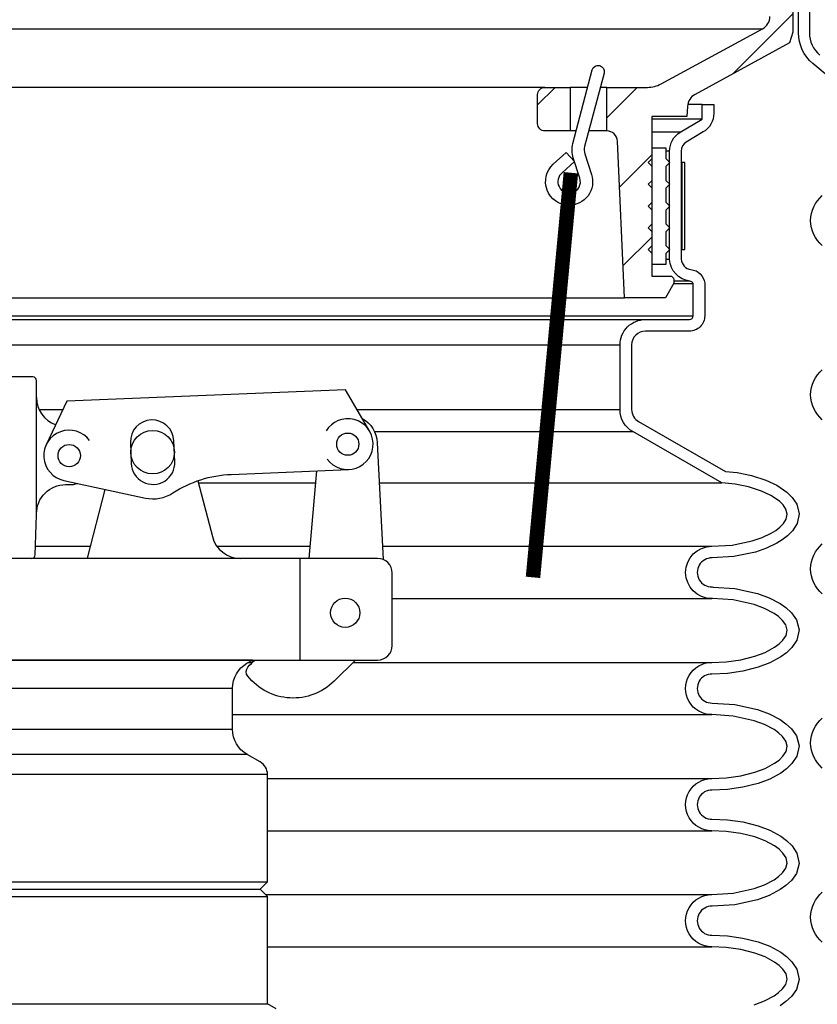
# Model space of a CAD drawing. Extents: x -169 to 7270, y -140 to 2984.
# Tile 602 of 656: x 6605.23 to 6612.1, y 974.02 to 982.5. Entities that reach past the tile are written whole.
import ezdxf

# ---------------------------------------------------------------- set-up
doc = ezdxf.new("R2010")
doc.units = 0
doc.header["$MEASUREMENT"] = 0
doc.header["$PDSIZE"] = 1
doc.layers.get('DEFPOINTS').update_dxf_attribs({"linetype": 'CONTINUOUS'})
for name, color, linetype in [('ADAPTOR', 3, 'CONTINUOUS'), ('DIM', 3, 'CONTINUOUS'), ('FILL-CAP', 1, 'CONTINUOUS'), ('MULTI-PORT-SHROUD', 1, 'CONTINUOUS'), ('MULTI-PORT-SPILL-BUCKET', 1, 'CONTINUOUS'), ('MULTI-PORT-SPILL-BUCKET-HATCH', 7, 'CONTINUOUS'), ('MULTI-PORT-SPILL-BUCKET-SHROUD', 1, 'CONTINUOUS')]:
    doc.layers.add(name, color=color, linetype=linetype)
doc.styles.add('SIMPLEX', font='simplex')
doc.dimstyles.new('DIM64', dxfattribs={"dimscale": 64, "dimtxt": 0.09375, "dimasz": 0.09375, "dimexe": 0.0625, "dimexo": 0.0625, "dimgap": 0.046875, "dimtad": 1, "dimdec": 4, "dimzin": 3, "dimdsep": 46, "dimlunit": 4, "dimtxsty": 'SIMPLEX', "dimcen": 0, "dimclrd": 256, "dimclre": 256, "dimclrt": 256, "dimadec": 0, "dimazin": 0, "dimtfac": 1, "dimtdec": 4, "dimtmove": 0, "dimatfit": 3, "dimfxl": 1, "dimfrac": 2, "dimtolj": 1, "dimtzin": 0, "dimarcsym": 0})

# ---------------------------------------------------------------- blocks, each defined once
blk = doc.blocks.new('*D74')
at = {"layer": 'DEFPOINTS', "color": 0, "transparency": 16777216}
for p in [(7015.7004, 978.296), (6391.6943, 978.0147), (6391.6943, 700.5233)]:
    blk.add_point(p, dxfattribs=at)
at = {"layer": 'DIM', "lineweight": -2, "transparency": 16777216}
for p, q in [((7015.7004, 974.296), (7015.7004, 696.5233)), ((6391.6943, 974.0147), (6391.6943, 696.5233)), ((7009.7004, 700.5233), (6397.6943, 700.5233))]:
    blk.add_line(p, q, dxfattribs=at)
at = {"layer": 'DIM', "transparency": 16777216}
for points in [[(6397.6943, 701.5233), (6397.6943, 699.5233), (6391.6943, 700.5233)], [(7009.7004, 701.5233), (7009.7004, 699.5233), (7015.7004, 700.5233)]]:
    blk.add_solid(points, dxfattribs=at)
at = {"layer": 'DIM', "transparency": 16777216, "insert": (6703.6974, 708.0947), "char_height": 6, "attachment_point": 5, "style": 'SIMPLEX'}
blk.add_mtext('\\A1;52\'-0" (F.V. TANK SLAB)', dxfattribs=at)

msp = doc.modelspace()

# ---------------------------------------------------------------- hatches: boundary and pattern name
at = {"layer": 'MULTI-PORT-SPILL-BUCKET-HATCH', "linetype": 'Continuous'}
h = msp.add_hatch(dxfattribs=at)
h.set_pattern_fill('LINE', color=256, scale=4, angle=45, style=0)
h.set_pattern_definition([(45, (-1233.02163, -220.5046), (-0.35355339, 0.35355339), [])])
edge = h.paths.add_edge_path(flags=16)
edge.add_line((6610.87825, 984.13971), (6610.87825, 984.54596))
edge.add_line((6610.87825, 984.54596), (6610.847, 984.57721))
edge.add_line((6610.847, 984.57721), (6610.7845, 984.57721))
edge.add_line((6610.7845, 984.57721), (6610.75152, 984.54424))
edge.add_line((6610.75152, 984.54424), (6610.73377, 984.20549))
edge.add_arc((6610.79618, 984.20222), 0.0625, 176.99787, 269.997947)
edge.add_line((6610.79618, 984.13971), (6610.87825, 984.13971))
edge = h.paths.add_edge_path()
edge.add_line((6609.75631, 981.92096), (6609.97479, 981.92096))
edge.add_line((6609.97479, 981.92096), (6609.97479, 981.54596))
edge.add_line((6609.97479, 981.54596), (6609.75631, 981.54596))
edge.add_arc((6609.75631, 981.60846), 0.0625, 180, 270, ccw=False)
edge.add_line((6609.69381, 981.60846), (6609.69381, 981.85846))
edge.add_arc((6609.75631, 981.85846), 0.0625, 90, 180, ccw=False)
edge = h.paths.add_edge_path()
edge.add_arc((6611.62138, 984.01471), 0.125, 358, 450)
edge.add_line((6611.62138, 984.13971), (6611.25325, 984.13971))
edge.add_line((6611.25325, 984.13971), (6611.25325, 984.54596))
edge.add_line((6611.25325, 984.54596), (6611.2845, 984.57721))
edge.add_line((6611.2845, 984.57721), (6611.62405, 984.57721))
edge.add_arc((6611.62405, 984.56222), 0.015, -11.010479, 90.011204, ccw=False)
edge.add_line((6611.63878, 984.55935), (6611.6176, 984.45043))
edge.add_arc((6611.64828, 984.44447), 0.03125, 169.001697, 270.001442)
edge.add_line((6611.64828, 984.41322), (6611.84022, 984.41322))
edge.add_arc((6611.84022, 984.44447), 0.03125, 269.999681, 370.999427)
edge.add_line((6611.87089, 984.45043), (6611.84972, 984.55936))
edge.add_arc((6611.86482, 984.5619), 0.01532, 88.573656, 189.573401, ccw=False)
edge.add_line((6611.8652, 984.57721), (6612.03601, 984.57721))
edge.add_line((6612.03601, 984.57721), (6612.06411, 984.54601))
edge.add_line((6612.06411, 984.54601), (6612.04126, 984.10986))
edge.add_arc((6611.79158, 984.12295), 0.25001, 342.100386, 357.000406, ccw=False)
edge.add_line((6612.0295, 984.0461), (6611.96953, 983.86044))
edge.add_arc((6612.20742, 983.7836), 0.25, 162.100003, 178.000095)
edge.add_line((6611.95758, 983.79232), (6611.94134, 983.32721))
edge.add_line((6611.94134, 983.32721), (6611.89079, 983.32721))
edge.add_line((6611.89079, 983.32721), (6611.89079, 982.39677))
edge.add_line((6611.89079, 982.39677), (6611.86334, 982.30378))
edge.add_line((6611.86334, 982.30378), (6611.04904, 981.86064))
edge.add_arc((6611.10879, 981.75085), 0.125, 118.554702, 177.000044)
edge.add_line((6610.98396, 981.75739), (6610.97943, 981.67096))
edge.add_line((6610.97943, 981.67096), (6610.67575, 981.67096))
edge.add_line((6610.67575, 981.67096), (6610.67575, 980.29596))
edge.add_line((6610.67575, 980.29596), (6610.8345, 980.29596))
edge.add_arc((6610.8345, 980.26471), 0.03125, 0, 90, ccw=False)
edge.add_line((6610.86575, 980.26471), (6610.86575, 980.23346))
edge.add_line((6610.86575, 980.23346), (6610.79358, 980.10846))
edge.add_line((6610.79358, 980.10846), (6610.44075, 980.10846))
edge.add_line((6610.44075, 980.10846), (6610.3819, 981.4563))
edge.add_arc((6610.28824, 981.45221), 0.09375, 2.499991, 90)
edge.add_line((6610.28824, 981.54596), (6610.28824, 981.92096))
edge.add_line((6610.28824, 981.92096), (6610.63864, 981.92096))
edge.add_arc((6610.63864, 982.17096), 0.25, 270.000244, 298.555091)
edge.add_line((6610.75814, 981.95137), (6611.62947, 982.42555))
edge.add_arc((6611.56972, 982.53535), 0.125, 298.554793, 357.999929)
edge.add_line((6611.69465, 982.53098), (6611.74631, 984.01035))

# ---------------------------------------------------------------- linework, layer by layer
at = {"layer": 'ADAPTOR', "color": 7}
for p, q in [((6602.81628, 976.74503), (6607.06628, 976.74503)), ((6602.81628, 976.393), (6607.06682, 976.393)), ((6602.69068, 976.17677), (6607.19188, 976.17677)), ((6607.36756, 976.00251), (6602.515, 976.00251)), ((6602.51447, 975.0773), (6607.36703, 975.0773)), ((6602.57697, 975.0148), (6607.30453, 975.0148)), ((6602.51447, 974.9523), (6607.36703, 974.9523)), ((6602.51447, 974.02709), (6607.36703, 974.02709))]:
    msp.add_line(p, q, dxfattribs=at)
at = {"layer": 'ADAPTOR', "linetype": 'Continuous'}
msp.add_lwpolyline([(6607.44075, 973.98435), (6607.36703, 974.02709), (6607.36703, 974.9523), (6607.30453, 975.0148), (6607.36703, 975.0773), (6607.36703, 976.00217, 0.2679258), (6607.30454, 976.11041), (6607.19073, 976.17613, -0.2679258), (6607.06575, 976.39263), (6607.06575, 976.74487, -0.2674418), (6607.19034, 976.96114), (6607.23805, 976.98881), (6602.64345, 976.98881), (6602.69116, 976.96114, -0.2674418), (6602.81575, 976.74487), (6602.81575, 976.39263, -0.2679258), (6602.69077, 976.17613), (6602.57696, 976.11041, 0.2679258), (6602.51447, 976.00217), (6602.51447, 975.0773), (6602.57697, 975.0148), (6602.51447, 974.9523), (6602.51447, 974.02709), (6602.44075, 973.98435)], format="xyb", dxfattribs=at)
at = {"layer": 'FILL-CAP', "linetype": 'Continuous'}
msp.add_line((6607.7258, 977.86381), (6607.79168, 978.61793), dxfattribs=at)
at = {"layer": 'FILL-CAP', "color": 2, "linetype": 'Continuous'}
for p, q in [((6605.81621, 977.86457), (6605.96895, 978.45874)), ((6607.64825, 976.98881), (6607.64825, 977.86381))]:
    msp.add_line(p, q, dxfattribs=at)
at = {"layer": 'FILL-CAP', "linetype": 'Continuous'}
for points in [[(6605.33497, 977.86381, 0.4040262), (6605.36621, 977.89397), (6605.37825, 978.23881), (6605.37825, 978.24931), (6605.37825, 979.39506, 0.4142136), (6605.347, 979.42631), (6604.5345, 979.42631, 0.4142136), (6604.50325, 979.39506), (6604.50325, 978.23881), (6604.51529, 977.89397, 0.4040262), (6604.54652, 977.86381)], [(6608.1825, 979.06988, -0.2587825), (6608.31252, 978.86016), (6608.36347, 977.85434)], [(6605.83487, 978.87964, 1.4449902), (6605.61317, 978.53552), (6606.31559, 978.38393, 0.1997077), (6606.55132, 978.42723, -0.1345238), (6607.0549, 978.58769), (6608.06752, 978.62926)]]:
    msp.add_lwpolyline(points, format="xyb", dxfattribs=at)
msp.add_lwpolyline([(6608.24767, 978.95775), (6608.03933, 979.31618), (6605.6401, 979.2177), (6605.46183, 978.84341)], dxfattribs=at)
for points in [[(6606.56137, 978.87645, 1), (6606.18668, 978.86107), (6606.19406, 978.68122, 1.0000002), (6606.56875, 978.6966)], [(6608.31575, 976.98881, 0.4142136), (6608.44075, 977.11381), (6608.44075, 977.73881, 0.4142136), (6608.31575, 977.86381), (6601.56575, 977.86381, 0.4142136), (6601.44075, 977.73881), (6601.44075, 977.11381, 0.4142136), (6601.56575, 976.98881)]]:
    msp.add_lwpolyline(points, format="xyb", close=True, dxfattribs=at)
at = {"layer": 'FILL-CAP', "color": 2, "linetype": 'Continuous'}
for points in [[(6605.37825, 978.24931, -0.4142136), (6605.62825, 978.49931), (6605.65925, 978.49931, 0.0828247), (6605.73151, 978.50998)], [(6606.76837, 978.53337), (6606.89221, 978.05157, 0.3422998), (6607.13434, 977.86381)], [(6608.12358, 976.98881), (6607.94072, 976.80669, -0.4464004), (6607.19745, 976.84861, -0.3610739), (6607.19891, 976.92845, -0.0432997), (6607.26078, 976.98881)]]:
    msp.add_lwpolyline(points, format="xyb", dxfattribs=at)
at = {"layer": 'FILL-CAP', "color": 7, "linetype": 'Continuous'}
for centre, radius in [((6606.37772, 978.77883), 0.1875), ((6608.05855, 978.84782), 0.0955), ((6605.65925, 978.74931), 0.096), ((6608.03625, 977.39581), 0.126)]:
    msp.add_circle(centre, radius, dxfattribs=at)
at = {"layer": 'FILL-CAP', "color": 2, "linetype": 'Continuous'}
msp.add_arc((6605.62825, 979.24931), 0.25, 180, 250.107707, dxfattribs=at)
at = {"layer": 'FILL-CAP', "linetype": 'Continuous'}
msp.add_arc((6608.05848, 978.84782), 0.2188, 215.909869, 148.792524, dxfattribs=at)
at = {"layer": 'MULTI-PORT-SHROUD', "color": 1, "linetype": 'Continuous'}
for points in [[(6612.69687, 981.59537), (6612.06354, 982.1268, -0.2216953), (6611.94075, 982.39012), (6611.94075, 983.27355), (6612.0345, 983.27355), (6612.0345, 982.39013, 0.2216953), (6612.1238, 982.19861)], [(6612.14541, 980.5581, -0.4663072), (6612.14541, 980.989)], [(6612.14541, 979.0581, -0.4663072), (6612.14541, 979.489)], [(6612.14541, 977.5581, -0.4663072), (6612.14541, 977.989)], [(6612.14541, 976.0581, -0.4663072), (6612.14541, 976.489)], [(6612.14541, 974.5581, -0.4663069), (6612.14541, 974.989)]]:
    msp.add_lwpolyline(points, format="xyb", dxfattribs=at)
at = {"layer": 'MULTI-PORT-SPILL-BUCKET', "color": 7, "linetype": 'Continuous'}
for p, q in [((6600.69419, 982.42555), (6611.62947, 982.42555)), ((6609.75631, 981.92096), (6601.11896, 981.92096)), ((6610.12453, 981.92096), (6609.97479, 981.92096)), ((6610.28824, 981.92096), (6610.23287, 981.92096)), ((6610.02584, 981.54596), (6609.97479, 981.54596)), ((6610.28824, 981.54596), (6610.13418, 981.54596)), ((6600.87353, 980.10846), (6610.44075, 980.10846))]:
    msp.add_line(p, q, dxfattribs=at)
at = {"layer": 'MULTI-PORT-SPILL-BUCKET', "linetype": 'Continuous'}
msp.add_lwpolyline([(6611.89079, 983.32721), (6611.89079, 982.39677), (6611.86334, 982.30378), (6611.04904, 981.86064, 0.2606918), (6610.98396, 981.75739), (6610.97943, 981.67096), (6610.67575, 981.67096), (6610.67575, 980.29596), (6610.8345, 980.29596, -0.4142136), (6610.86575, 980.26471), (6610.86575, 980.23346), (6610.79358, 980.10846), (6610.44075, 980.10846), (6610.3819, 981.4563, 0.4014907), (6610.28824, 981.54596), (6610.28824, 981.54596), (6610.28824, 981.92096), (6610.63864, 981.92096, 0.1252428), (6610.75814, 981.95137), (6611.62947, 982.42555, 0.265356), (6611.69465, 982.53098)], format="xyb", dxfattribs=at)
at = {"layer": 'MULTI-PORT-SPILL-BUCKET', "color": 1, "linetype": 'Continuous'}
msp.add_lwpolyline([(6609.96094, 980.90534, -0.6731304), (6609.82745, 981.25815), (6609.93938, 981.36018), (6610.01035, 981.28198), (6609.90442, 981.18543, 0.8037767), (6609.98909, 981.01389, 0.4355059), (6610.05697, 981.1387), (6610.00054, 981.31338, -0.1437673), (6609.99706, 981.43658), (6610.16391, 982.07062, -1), (6610.26524, 982.04396), (6610.09854, 981.41054, 0.144445), (6610.10037, 981.34866), (6610.15755, 981.17071, -0.5162048)], format="xyb", close=True, dxfattribs=at)
at = {"layer": 'MULTI-PORT-SPILL-BUCKET', "linetype": 'Continuous'}
msp.add_lwpolyline([(6609.75631, 981.92096), (6609.97479, 981.92096), (6609.97479, 981.54596), (6609.75631, 981.54596, -0.4142136), (6609.69381, 981.60846), (6609.69381, 981.85846, -0.4142136)], format="xyb", close=True, dxfattribs=at)
at = {"layer": 'MULTI-PORT-SPILL-BUCKET', "color": 2, "linetype": 'Continuous'}
msp.add_lwpolyline([(6610.80075, 980.49222), (6610.832, 980.52347), (6610.80075, 980.55472), (6610.80075, 980.67972), (6610.832, 980.71097), (6610.80075, 980.74222), (6610.80075, 980.86722), (6610.832, 980.89847), (6610.80075, 980.92972), (6610.80075, 981.05472), (6610.832, 981.08597), (6610.80075, 981.11722), (6610.80075, 981.24222), (6610.832, 981.27347), (6610.80075, 981.30472), (6610.80075, 981.39847), (6610.67575, 981.39847), (6610.67575, 981.30472), (6610.6445, 981.27347), (6610.67575, 981.24222), (6610.67575, 981.11722), (6610.6445, 981.08597), (6610.67575, 981.05472), (6610.67575, 980.92972), (6610.6445, 980.89847), (6610.67575, 980.86722), (6610.67575, 980.74222), (6610.6445, 980.71097), (6610.67575, 980.67972), (6610.67575, 980.55472), (6610.6445, 980.52347), (6610.67575, 980.49222), (6610.67575, 980.39847), (6610.80075, 980.39847)], close=True, dxfattribs=at)
at = {"layer": 'MULTI-PORT-SPILL-BUCKET', "color": 7, "const_width": 0.125}
msp.add_lwpolyline([(6609.98006, 981.1855), (6609.65366, 977.70075)], dxfattribs=at)
at = {"layer": 'MULTI-PORT-SPILL-BUCKET-SHROUD', "color": 7, "linetype": 'Continuous'}
for p, q in [((6611.11075, 981.77347), (6610.98586, 981.77347)), ((6611.11075, 981.64815), (6610.67575, 981.64815)), ((6610.92219, 981.53566), (6610.67575, 981.53566)), ((6610.83075, 981.3711), (6610.80075, 981.3711)), ((6610.83075, 980.43936), (6610.80075, 980.43936)), ((6611.00434, 980.25238), (6610.86575, 980.25238)), ((6611.03262, 980.22754), (6610.86233, 980.22754)), ((6600.91065, 979.95254), (6611.03262, 979.95254)), ((6600.91598, 979.92129), (6610.622, 979.92129)), ((6600.95329, 979.70254), (6610.40325, 979.70254)), ((6605.40086, 979.1454), (6605.60566, 979.1454)), ((6608.13859, 979.1454), (6610.40325, 979.1454)), ((6608.28879, 978.95572), (6610.51303, 978.95572)), ((6606.77296, 978.5155), (6607.78274, 978.5155)), ((6608.32998, 978.5155), (6611.27935, 978.5155)), ((6605.3688, 977.96816), (6605.84284, 977.96816)), ((6606.93115, 977.96816), (6607.73492, 977.96816)), ((6608.3577, 977.96816), (6611.19321, 977.96816)), ((6608.44075, 977.51816), (6611.19321, 977.51816)), ((6607.20244, 976.96816), (6607.23714, 976.96816)), ((6608.10285, 976.96816), (6611.19322, 976.96816)), ((6607.06575, 976.51816), (6611.19322, 976.51816)), ((6607.36703, 975.96816), (6611.19322, 975.96816)), ((6607.36703, 975.51816), (6611.19322, 975.51816)), ((6607.35117, 974.96816), (6611.19322, 974.96816)), ((6607.36703, 974.51816), (6611.19322, 974.51816))]:
    msp.add_line(p, q, dxfattribs=at)
at = {"layer": 'MULTI-PORT-SPILL-BUCKET-SHROUD', "linetype": 'Continuous'}
msp.add_lwpolyline([(6611.55947, 974.02017), (6611.64742, 974.05263), (6611.73041, 974.09658), (6611.76875, 974.12407), (6611.80305, 974.15642), (6611.83059, 974.19535), (6611.84317, 974.24037), (6611.83302, 974.28587), (6611.80658, 974.32589), (6611.7728, 974.35898), (6611.73472, 974.38696), (6611.65194, 974.43176), (6611.56391, 974.46477), (6611.44257, 974.49544), (6611.31867, 974.51273), (6611.19322, 974.51816, -1.0000002), (6611.19322, 974.96816), (6611.37836, 974.98028), (6611.55912, 975.02006), (6611.64711, 975.05249), (6611.73015, 975.0964), (6611.76852, 975.12388), (6611.80286, 975.1562), (6611.83047, 975.19511), (6611.84317, 975.24011), (6611.83312, 975.28565), (6611.80673, 975.32571), (6611.77296, 975.35884), (6611.73489, 975.38685), (6611.65209, 975.43169), (6611.56403, 975.46473), (6611.44265, 975.49542), (6611.31871, 975.51272), (6611.19322, 975.51816, -1.0000002), (6611.19322, 975.96816), (6611.31867, 975.9736), (6611.44257, 975.99089), (6611.56391, 976.02156), (6611.65194, 976.05456), (6611.73472, 976.09936), (6611.7728, 976.12735), (6611.80658, 976.16044), (6611.83302, 976.20045), (6611.84317, 976.24596), (6611.83059, 976.29097), (6611.80305, 976.32991), (6611.76875, 976.36226), (6611.73041, 976.38975), (6611.64742, 976.43369), (6611.55947, 976.46615), (6611.37878, 976.50599), (6611.19322, 976.51816, -1.0000002), (6611.19322, 976.96816), (6611.31866, 976.9736), (6611.44256, 976.99089), (6611.5639, 977.02156), (6611.65193, 977.05456), (6611.73471, 977.09936), (6611.77279, 977.12735), (6611.80657, 977.16044), (6611.83301, 977.20045), (6611.84317, 977.24596), (6611.83059, 977.29097), (6611.80305, 977.32991), (6611.76875, 977.36226), (6611.7304, 977.38975), (6611.64742, 977.43369), (6611.55946, 977.46615), (6611.37877, 977.50599), (6611.19916, 977.51777), (6611.19321, 977.51816, -1), (6611.19321, 977.96816), (6611.36966, 977.97922), (6611.54256, 978.01508), (6611.62624, 978.04374), (6611.70598, 978.08188), (6611.74376, 978.10543), (6611.77887, 978.13266), (6611.81011, 978.16444), (6611.83387, 978.20221), (6611.84236, 978.24568), (6611.83176, 978.2886), (6611.80712, 978.32543), (6611.77543, 978.35664), (6611.70265, 978.40658), (6611.62247, 978.44398), (6611.51079, 978.48029), (6611.3962, 978.50341), (6611.27935, 978.5155), (6610.51303, 978.95572, -0.2685301), (6610.40325, 979.1454), (6610.40325, 979.70254, -0.4142136), (6610.622, 979.92129), (6611.00137, 979.92129, 0.4142136), (6611.03262, 979.95254), (6611.03262, 980.22754, 0.3349508), (6611.00434, 980.25238, -0.3722619), (6610.83075, 980.43936), (6610.83075, 981.3711, -0.2641245), (6610.92219, 981.53566), (6611.11075, 981.64815), (6611.11075, 981.77347), (6611.21075, 981.77347), (6611.21075, 981.69784, -0.2641245), (6611.11931, 981.53682), (6610.97389, 981.45007, 0.2641245), (6610.93075, 981.37165), (6610.93075, 980.44146, 0.3652011), (6611.0144, 980.35188, -0.3585463), (6611.13262, 980.23422), (6611.13262, 979.95254, -0.4142136), (6611.00137, 979.82129), (6610.622, 979.82129, 0.4142136), (6610.50325, 979.70254), (6610.50325, 979.1454, 0.2685301), (6610.56285, 979.04244), (6611.31076, 978.61279), (6611.41127, 978.60239), (6611.53622, 978.57718), (6611.65921, 978.53719), (6611.75241, 978.49371), (6611.83929, 978.4341), (6611.88456, 978.38952), (6611.92464, 978.32961), (6611.94474, 978.24819), (6611.92844, 978.16474), (6611.889, 978.10205), (6611.84548, 978.05777), (6611.801, 978.02327), (6611.75414, 977.99407), (6611.66414, 977.95102), (6611.56902, 977.91844), (6611.38301, 977.87986), (6611.19588, 977.86813, 1.0221357), (6611.19601, 977.61819), (6611.20571, 977.61756), (6611.39289, 977.60527), (6611.58767, 977.56234), (6611.68831, 977.5252), (6611.78318, 977.47496), (6611.83248, 977.43961), (6611.87892, 977.39581), (6611.92223, 977.33458), (6611.94624, 977.24869), (6611.9266, 977.16069), (6611.88415, 977.09644), (6611.83771, 977.05096), (6611.78838, 977.0147), (6611.69348, 976.96334), (6611.5938, 976.92597), (6611.46178, 976.8926), (6611.32776, 976.8739), (6611.19506, 976.86815, 1.018771), (6611.19602, 976.61819), (6611.3929, 976.60527), (6611.58767, 976.56234), (6611.68831, 976.5252), (6611.78318, 976.47496), (6611.83248, 976.43961), (6611.87893, 976.39581), (6611.92224, 976.33458), (6611.94624, 976.24868), (6611.92661, 976.16069), (6611.88415, 976.09644), (6611.83772, 976.05096), (6611.78839, 976.0147), (6611.69349, 975.96334), (6611.59381, 975.92597), (6611.46179, 975.8926), (6611.32777, 975.8739), (6611.19507, 975.86815, 1.0149059), (6611.19507, 975.61818), (6611.32782, 975.61242), (6611.46188, 975.5937), (6611.59394, 975.56031), (6611.69366, 975.5229), (6611.78858, 975.47149), (6611.83793, 975.43519), (6611.88438, 975.38963), (6611.92679, 975.32523), (6611.94623, 975.23714), (6611.92202, 975.15133), (6611.87865, 975.09021), (6611.83219, 975.04647), (6611.78287, 975.01116), (6611.68796, 974.96097), (6611.58729, 974.92387), (6611.39245, 974.88099), (6611.19601, 974.86813, 1.01874), (6611.19507, 974.61818), (6611.32777, 974.61243), (6611.46179, 974.59372), (6611.59381, 974.56035), (6611.69349, 974.52298), (6611.78839, 974.47162), (6611.83772, 974.43537), (6611.88415, 974.38988), (6611.92661, 974.32563), (6611.94624, 974.23764), (6611.92224, 974.15175), (6611.87893, 974.09052), (6611.83248, 974.04671), (6611.78318, 974.01137)], format="xyb", dxfattribs=at)
at = {"layer": 'MULTI-PORT-SPILL-BUCKET-SHROUD', "color": 7, "linetype": 'Continuous'}
msp.add_lwpolyline([(6610.93575, 981.27347), (6610.93575, 980.52347), (6610.96075, 980.52347), (6610.96075, 981.27347), (6610.93575, 981.27347), (6610.93449, 981.27347), (6610.93073, 981.27347)], dxfattribs=at)

# ---------------------------------------------------------------- dimensions: what is measured, and where the dimension line sits
at = {"layer": 'DIM'}
dim = msp.add_linear_dim(base=(6391.69428, 700.52328), p1=(7015.70045, 978.29596), p2=(6391.69428, 978.01471), angle=180, text='<> (F.V. TANK SLAB)', dimstyle='DIM64', dxfattribs=at)
dim.commit()
dim.dimension.update_dxf_attribs({"geometry": '*D74', "text_midpoint": (6703.69736, 708.09471)})

doc.saveas('drawing.dxf')
